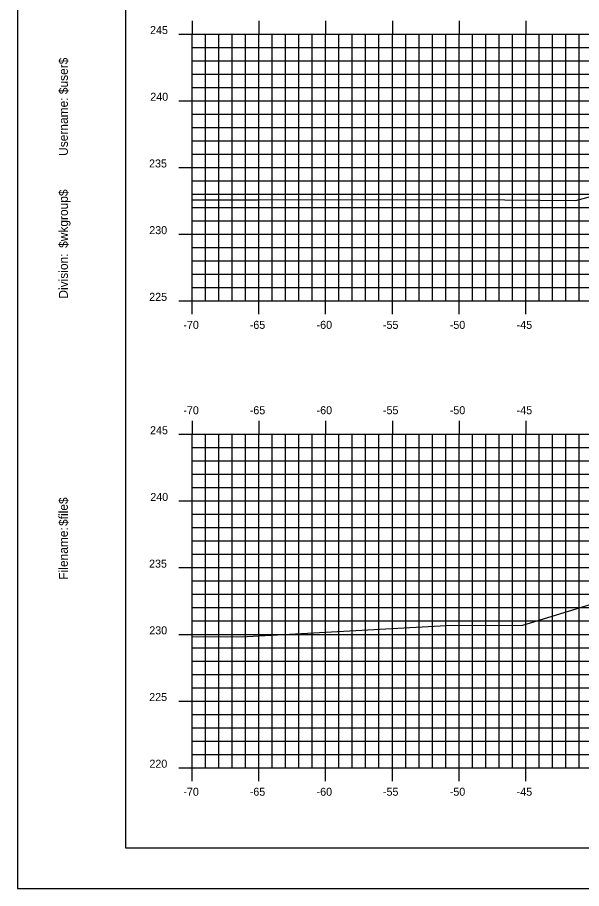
# Model space of a CAD drawing. Extents: x 1168600 to 1177589, y 610178 to 611246.
# Drawn here: x 1171554.2 to 1171596.5, y 610900.5 to 610965.8 of the extents above; entities that cross this region are included whole.
import ezdxf

# ---------------------------------------------------------------- set-up
doc = ezdxf.new("R2010")
doc.units = 0
for name, color, linetype in [('_Construction', 7, 'Continuous'), ('_Station Equation', 7, 'Continuous'), ('H_V ANNOTATION', 7, 'Continuous'), ('MAJOR', 7, 'Continuous'), ('MINOR', 7, 'Continuous')]:
    doc.layers.add(name, color=color, linetype=linetype)

msp = doc.modelspace()

# ---------------------------------------------------------------- linework, layer by layer
at = {"layer": '_Construction'}
for p, q in [((1171562.289, 611008.596), (1171562.289, 610903.596)), ((1171562.289, 610903.596), (1171722.289, 610903.596))]:
    msp.add_line(p, q, dxfattribs=at)
msp.add_lwpolyline([(1171554.195, 610900.537), (1171724.195, 610900.537), (1171724.195, 611010.537), (1171554.195, 611010.537)], close=True, dxfattribs=at)
at = {"layer": '_Station Equation'}
for points in [[(1171567.289, 610952.159), (1171572.189, 610952.157), (1171580.082, 610952.184), (1171590.731, 610952.171), (1171596.048, 610952.123), (1171611.387, 610956.257), (1171616.056, 610957.564), (1171619.304, 610957.72), (1171620.03, 610957.782), (1171621.124, 610957.876), (1171621.416, 610957.901), (1171631.566, 610957.738), (1171641.352, 610957.54)], [(1171567.289, 610952.159), (1171572.189, 610952.157), (1171580.082, 610952.184), (1171590.731, 610952.171), (1171596.048, 610952.123), (1171611.387, 610956.257), (1171616.056, 610957.564), (1171619.303, 610957.72), (1171620.03, 610957.782), (1171621.124, 610957.876), (1171621.416, 610957.901), (1171631.575, 610957.737), (1171641.369, 610957.54)], [(1171567.289, 610919.429), (1171570.964, 610919.406), (1171586.314, 610920.264), (1171592.059, 610920.274), (1171609.837, 610925.727), (1171615.47, 610927.244), (1171617.932, 610927.486), (1171618.631, 610927.564), (1171619.847, 610927.699), (1171621.653, 610927.901), (1171625.913, 610927.883), (1171635.94, 610927.829), (1171637.373, 610927.806), (1171640.226, 610927.751)], [(1171567.289, 610919.429), (1171570.964, 610919.406), (1171586.314, 610920.264), (1171592.059, 610920.274), (1171609.837, 610925.727), (1171615.47, 610927.244), (1171617.932, 610927.486), (1171618.631, 610927.564), (1171619.846, 610927.699), (1171621.653, 610927.901), (1171625.909, 610927.883), (1171635.94, 610927.829), (1171637.373, 610927.806), (1171640.227, 610927.751)]]:
    msp.add_lwpolyline(points, dxfattribs=at)
at = {"layer": 'MAJOR'}
for p, q in [((1171567.289, 610965.598), (1171567.289, 610964.596)), ((1171572.289, 610965.598), (1171572.289, 610964.596)), ((1171577.289, 610965.598), (1171577.289, 610964.596)), ((1171582.289, 610965.598), (1171582.289, 610964.596)), ((1171587.289, 610965.598), (1171587.289, 610964.596)), ((1171592.289, 610965.598), (1171592.289, 610964.596)), ((1171566.287, 610964.596), (1171567.289, 610964.596)), ((1171567.289, 610964.596), (1171707.289, 610964.596)), ((1171567.289, 610944.596), (1171567.289, 610964.596)), ((1171567.289, 610944.596), (1171567.289, 610964.596)), ((1171567.289, 610964.596), (1171707.289, 610964.596)), ((1171572.289, 610944.596), (1171572.289, 610964.596)), ((1171577.289, 610944.596), (1171577.289, 610964.596)), ((1171582.289, 610944.596), (1171582.289, 610964.596)), ((1171587.289, 610944.596), (1171587.289, 610964.596)), ((1171592.289, 610944.596), (1171592.289, 610964.596)), ((1171566.287, 610959.596), (1171567.289, 610959.596)), ((1171567.289, 610959.596), (1171707.289, 610959.596)), ((1171566.287, 610954.596), (1171567.289, 610954.596)), ((1171567.289, 610954.596), (1171707.289, 610954.596)), ((1171566.287, 610949.596), (1171567.289, 610949.596)), ((1171567.289, 610949.596), (1171707.289, 610949.596)), ((1171566.287, 610944.596), (1171567.289, 610944.596)), ((1171567.289, 610944.596), (1171707.289, 610944.596)), ((1171567.289, 610944.596), (1171707.289, 610944.596)), ((1171567.289, 610943.594), (1171567.289, 610944.596)), ((1171572.289, 610943.594), (1171572.289, 610944.596)), ((1171577.289, 610943.594), (1171577.289, 610944.596)), ((1171582.289, 610943.594), (1171582.289, 610944.596)), ((1171587.289, 610943.594), (1171587.289, 610944.596)), ((1171592.289, 610943.594), (1171592.289, 610944.596)), ((1171567.289, 610935.598), (1171567.289, 610934.596)), ((1171572.289, 610935.598), (1171572.289, 610934.596)), ((1171577.289, 610935.598), (1171577.289, 610934.596)), ((1171582.289, 610935.598), (1171582.289, 610934.596)), ((1171587.289, 610935.598), (1171587.289, 610934.596)), ((1171592.289, 610935.598), (1171592.289, 610934.596)), ((1171566.287, 610934.596), (1171567.289, 610934.596)), ((1171567.289, 610934.596), (1171707.289, 610934.596)), ((1171567.289, 610909.596), (1171567.289, 610934.596)), ((1171567.289, 610909.596), (1171567.289, 610934.596)), ((1171567.289, 610934.596), (1171707.289, 610934.596)), ((1171572.289, 610909.596), (1171572.289, 610934.596)), ((1171577.289, 610909.596), (1171577.289, 610934.596)), ((1171582.289, 610909.596), (1171582.289, 610934.596)), ((1171587.289, 610909.596), (1171587.289, 610934.596)), ((1171592.289, 610909.596), (1171592.289, 610934.596)), ((1171566.287, 610929.596), (1171567.289, 610929.596)), ((1171567.289, 610929.596), (1171707.289, 610929.596)), ((1171566.287, 610924.596), (1171567.289, 610924.596)), ((1171567.289, 610924.596), (1171707.289, 610924.596)), ((1171566.287, 610919.596), (1171567.289, 610919.596)), ((1171567.289, 610919.596), (1171707.289, 610919.596)), ((1171566.287, 610914.596), (1171567.289, 610914.596)), ((1171567.289, 610914.596), (1171707.289, 610914.596)), ((1171566.287, 610909.596), (1171567.289, 610909.596)), ((1171567.289, 610909.596), (1171707.289, 610909.596)), ((1171567.289, 610909.596), (1171707.289, 610909.596)), ((1171567.289, 610908.594), (1171567.289, 610909.596)), ((1171572.289, 610908.594), (1171572.289, 610909.596)), ((1171577.289, 610908.594), (1171577.289, 610909.596)), ((1171582.289, 610908.594), (1171582.289, 610909.596)), ((1171587.289, 610908.594), (1171587.289, 610909.596)), ((1171592.289, 610908.594), (1171592.289, 610909.596))]:
    msp.add_line(p, q, dxfattribs=at)
at = {"layer": 'MINOR'}
for p, q in [((1171568.289, 610944.596), (1171568.289, 610964.596)), ((1171569.289, 610944.596), (1171569.289, 610964.596)), ((1171570.289, 610944.596), (1171570.289, 610964.596)), ((1171571.289, 610944.596), (1171571.289, 610964.596)), ((1171573.289, 610944.596), (1171573.289, 610964.596)), ((1171574.289, 610944.596), (1171574.289, 610964.596)), ((1171575.289, 610944.596), (1171575.289, 610964.596)), ((1171576.289, 610944.596), (1171576.289, 610964.596)), ((1171578.289, 610944.596), (1171578.289, 610964.596)), ((1171579.289, 610944.596), (1171579.289, 610964.596)), ((1171580.289, 610944.596), (1171580.289, 610964.596)), ((1171581.289, 610944.596), (1171581.289, 610964.596)), ((1171583.289, 610944.596), (1171583.289, 610964.596)), ((1171584.289, 610944.596), (1171584.289, 610964.596)), ((1171585.289, 610944.596), (1171585.289, 610964.596)), ((1171586.289, 610944.596), (1171586.289, 610964.596)), ((1171588.289, 610944.596), (1171588.289, 610964.596)), ((1171589.289, 610944.596), (1171589.289, 610964.596)), ((1171590.289, 610944.596), (1171590.289, 610964.596)), ((1171591.289, 610944.596), (1171591.289, 610964.596)), ((1171593.289, 610944.596), (1171593.289, 610964.596)), ((1171594.289, 610944.596), (1171594.289, 610964.596)), ((1171595.289, 610944.596), (1171595.289, 610964.596)), ((1171596.289, 610944.596), (1171596.289, 610964.596)), ((1171567.289, 610963.596), (1171707.289, 610963.596)), ((1171567.289, 610963.596), (1171568.291, 610963.596)), ((1171567.289, 610962.596), (1171707.289, 610962.596)), ((1171567.289, 610962.596), (1171568.291, 610962.596)), ((1171567.289, 610961.596), (1171707.289, 610961.596)), ((1171567.289, 610961.596), (1171568.291, 610961.596)), ((1171567.289, 610960.596), (1171707.289, 610960.596)), ((1171567.289, 610960.596), (1171568.291, 610960.596)), ((1171567.289, 610958.596), (1171707.289, 610958.596)), ((1171567.289, 610958.596), (1171568.291, 610958.596)), ((1171567.289, 610957.596), (1171707.289, 610957.596)), ((1171567.289, 610957.596), (1171568.291, 610957.596)), ((1171567.289, 610956.596), (1171707.289, 610956.596)), ((1171567.289, 610956.596), (1171568.291, 610956.596)), ((1171567.289, 610955.596), (1171707.289, 610955.596)), ((1171567.289, 610955.596), (1171568.291, 610955.596)), ((1171567.289, 610953.596), (1171707.289, 610953.596)), ((1171567.289, 610953.596), (1171568.291, 610953.596)), ((1171567.289, 610952.596), (1171707.289, 610952.596)), ((1171567.289, 610952.596), (1171568.291, 610952.596)), ((1171567.289, 610951.596), (1171707.289, 610951.596)), ((1171567.289, 610951.596), (1171568.291, 610951.596)), ((1171567.289, 610950.596), (1171707.289, 610950.596)), ((1171567.289, 610950.596), (1171568.291, 610950.596)), ((1171567.289, 610948.596), (1171707.289, 610948.596)), ((1171567.289, 610948.596), (1171568.291, 610948.596)), ((1171567.289, 610947.596), (1171707.289, 610947.596)), ((1171567.289, 610947.596), (1171568.291, 610947.596)), ((1171567.289, 610946.596), (1171707.289, 610946.596)), ((1171567.289, 610946.596), (1171568.291, 610946.596)), ((1171567.289, 610945.596), (1171707.289, 610945.596)), ((1171567.289, 610945.596), (1171568.291, 610945.596)), ((1171568.289, 610909.596), (1171568.289, 610934.596)), ((1171569.289, 610909.596), (1171569.289, 610934.596)), ((1171570.289, 610909.596), (1171570.289, 610934.596)), ((1171571.289, 610909.596), (1171571.289, 610934.596)), ((1171573.289, 610909.596), (1171573.289, 610934.596)), ((1171574.289, 610909.596), (1171574.289, 610934.596)), ((1171575.289, 610909.596), (1171575.289, 610934.596)), ((1171576.289, 610909.596), (1171576.289, 610934.596)), ((1171578.289, 610909.596), (1171578.289, 610934.596)), ((1171579.289, 610909.596), (1171579.289, 610934.596)), ((1171580.289, 610909.596), (1171580.289, 610934.596)), ((1171581.289, 610909.596), (1171581.289, 610934.596)), ((1171583.289, 610909.596), (1171583.289, 610934.596)), ((1171584.289, 610909.596), (1171584.289, 610934.596)), ((1171585.289, 610909.596), (1171585.289, 610934.596)), ((1171586.289, 610909.596), (1171586.289, 610934.596)), ((1171588.289, 610909.596), (1171588.289, 610934.596)), ((1171589.289, 610909.596), (1171589.289, 610934.596)), ((1171590.289, 610909.596), (1171590.289, 610934.596)), ((1171591.289, 610909.596), (1171591.289, 610934.596)), ((1171593.289, 610909.596), (1171593.289, 610934.596)), ((1171594.289, 610909.596), (1171594.289, 610934.596)), ((1171595.289, 610909.596), (1171595.289, 610934.596)), ((1171596.289, 610909.596), (1171596.289, 610934.596)), ((1171567.289, 610933.596), (1171707.289, 610933.596)), ((1171567.289, 610933.596), (1171568.291, 610933.596)), ((1171567.289, 610932.596), (1171707.289, 610932.596)), ((1171567.289, 610932.596), (1171568.291, 610932.596)), ((1171567.289, 610931.596), (1171707.289, 610931.596)), ((1171567.289, 610931.596), (1171568.291, 610931.596)), ((1171567.289, 610930.596), (1171707.289, 610930.596)), ((1171567.289, 610930.596), (1171568.291, 610930.596)), ((1171567.289, 610928.596), (1171707.289, 610928.596)), ((1171567.289, 610928.596), (1171568.291, 610928.596)), ((1171567.289, 610927.596), (1171707.289, 610927.596)), ((1171567.289, 610927.596), (1171568.291, 610927.596)), ((1171567.289, 610926.596), (1171707.289, 610926.596)), ((1171567.289, 610926.596), (1171568.291, 610926.596)), ((1171567.289, 610925.596), (1171707.289, 610925.596)), ((1171567.289, 610925.596), (1171568.291, 610925.596)), ((1171567.289, 610923.596), (1171707.289, 610923.596)), ((1171567.289, 610923.596), (1171568.291, 610923.596)), ((1171567.289, 610922.596), (1171707.289, 610922.596)), ((1171567.289, 610922.596), (1171568.291, 610922.596)), ((1171567.289, 610921.596), (1171707.289, 610921.596)), ((1171567.289, 610921.596), (1171568.291, 610921.596)), ((1171567.289, 610920.596), (1171707.289, 610920.596)), ((1171567.289, 610920.596), (1171568.291, 610920.596)), ((1171567.289, 610918.596), (1171707.289, 610918.596)), ((1171567.289, 610918.596), (1171568.291, 610918.596)), ((1171567.289, 610917.596), (1171707.289, 610917.596)), ((1171567.289, 610917.596), (1171568.291, 610917.596)), ((1171567.289, 610916.596), (1171707.289, 610916.596)), ((1171567.289, 610916.596), (1171568.291, 610916.596)), ((1171567.289, 610915.596), (1171707.289, 610915.596)), ((1171567.289, 610915.596), (1171568.291, 610915.596)), ((1171567.289, 610913.596), (1171707.289, 610913.596)), ((1171567.289, 610913.596), (1171568.291, 610913.596)), ((1171567.289, 610912.596), (1171707.289, 610912.596)), ((1171567.289, 610912.596), (1171568.291, 610912.596)), ((1171567.289, 610911.596), (1171707.289, 610911.596)), ((1171567.289, 610911.596), (1171568.291, 610911.596)), ((1171567.289, 610910.596), (1171707.289, 610910.596)), ((1171567.289, 610910.596), (1171568.291, 610910.596))]:
    msp.add_line(p, q, dxfattribs=at)

# ---------------------------------------------------------------- texts
at = {"layer": '_Construction'}
for s, p in [('$user$', (1171557.974, 610960.088)), ('Username:', (1171557.974, 610955.464)), ('$wkgroup$', (1171557.974, 610948.566)), ('Division:', (1171557.974, 610944.762)), ('$file$', (1171557.974, 610927.722)), ('Filename:', (1171557.974, 610923.695))]:
    msp.add_text(s, height=0.6696, rotation=90, dxfattribs=at).set_placement(p)
at = {"layer": 'H_V ANNOTATION'}
for s, p in [('245', (1171564.135, 610964.596)), ('240', (1171564.151, 610959.596)), ('235', (1171564.06, 610954.596)), ('230', (1171564.076, 610949.596)), ('225', (1171564.07, 610944.596)), ('-70', (1171566.63, 610942.496)), ('-65', (1171571.606, 610942.496)), ('-60', (1171576.614, 610942.496)), ('-55', (1171581.585, 610942.496)), ('-50', (1171586.593, 610942.496)), ('-45', (1171591.606, 610942.496)), ('-70', (1171566.63, 610936.096)), ('-65', (1171571.606, 610936.096)), ('-60', (1171576.614, 610936.096)), ('-55', (1171581.585, 610936.096)), ('-50', (1171586.593, 610936.096)), ('-45', (1171591.606, 610936.096)), ('245', (1171564.135, 610934.596)), ('240', (1171564.151, 610929.596)), ('235', (1171564.06, 610924.596)), ('230', (1171564.076, 610919.596)), ('225', (1171564.07, 610914.596)), ('220', (1171564.086, 610909.596)), ('-70', (1171566.63, 610907.496)), ('-65', (1171571.606, 610907.496)), ('-60', (1171576.614, 610907.496)), ('-55', (1171581.585, 610907.496)), ('-50', (1171586.593, 610907.496)), ('-45', (1171591.606, 610907.496))]:
    msp.add_text(s, height=0.6, dxfattribs=at).set_placement(p)

doc.saveas('drawing.dxf')
